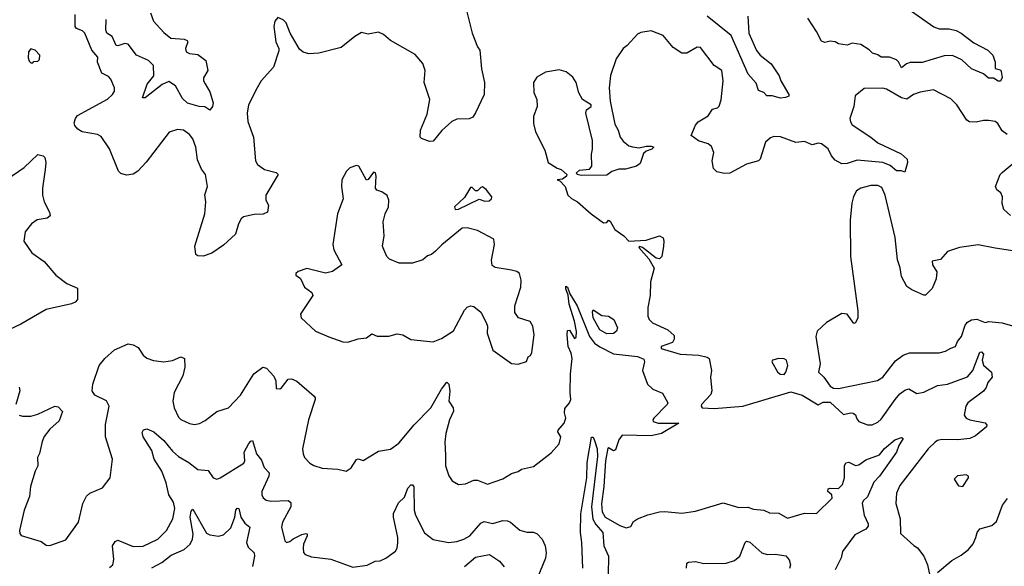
# Model space of a CAD drawing. Extents: x 1954683 to 2060285, y 904798 to 1016299.
# Tile 359 of 472: x 2011239 to 2017018, y 983116 to 986324. Entities that reach past the tile are written whole.
import ezdxf

# ---------------------------------------------------------------- set-up
doc = ezdxf.new("R2010")
doc.units = 0

msp = doc.modelspace()

# ---------------------------------------------------------------- linework, layer by layer
at = {"layer": '0CON10XD'}
for points in [[(2013858.9, 986385), (2013894.8, 986244.8), (2013926.5, 986165), (2013940, 986145), (2013949.4, 986035), (2013967.8, 985955), (2013965.6, 985884.4), (2013915, 985776.7), (2013897.7, 985752.3), (2013877.7, 985742.3), (2013805, 985740), (2013775, 985725.6), (2013717, 985673), (2013665, 985612), (2013645, 985608.8), (2013596.4, 985626.4), (2013590, 985635), (2013590.8, 985675), (2013630.2, 985769.8), (2013646.5, 985855), (2013612.1, 985955), (2013618.5, 986025), (2013605, 986067.5), (2013560.1, 986120.1), (2013415, 986202.5), (2013375, 986237.8), (2013345, 986251.2), (2013285, 986239.4), (2013245, 986248.1), (2013205, 986225.6), (2013125, 986161.1), (2012995, 986127.5), (2012935, 986124.2), (2012903, 986133), (2012881.2, 986151.2), (2012826.7, 986245), (2012802.5, 986305), (2012785, 986322.5), (2012753, 986337), (2012736.7, 986315), (2012731.2, 986285), (2012742, 986195), (2012760, 986155), (2012759.7, 986140.3), (2012728, 986045), (2012655.8, 985965), (2012632.9, 985925), (2012581.4, 985825), (2012573.5, 985775), (2012577.4, 985727.4), (2012610.8, 985635), (2012622, 985495), (2012635, 985473.3), (2012675, 985443.8), (2012745, 985428), (2012756.2, 985415), (2012684.2, 985295), (2012682.5, 985265), (2012699.2, 985235), (2012693.8, 985195), (2012667.4, 985182.6), (2012615, 985180), (2012553, 985167), (2012538.8, 985155), (2012523.8, 985125), (2012506, 985065), (2012435, 985001.2), (2012367, 984953), (2012315, 984936.7), (2012285, 984937.5), (2012273.3, 984945), (2012267.5, 984995), (2012326.4, 985183.6), (2012330.5, 985255), (2012324.5, 985295.5), (2012341.1, 985345), (2012328.5, 985415), (2012305.8, 985445.8), (2012282.3, 985502.3), (2012272.7, 985575), (2012254.5, 985624.5), (2012235, 985650.8), (2012200, 985675), (2012165, 985679.4), (2012115.9, 985664.1), (2011981.3, 985488.7), (2011933.1, 985435), (2011905, 985416.7), (2011865, 985411.1), (2011831.7, 985421.7), (2011819.2, 985435), (2011766.4, 985566.4), (2011717.6, 985637.6), (2011695, 985650.8), (2011605.9, 985665.9), (2011580.9, 985680.9), (2011562.7, 985702.7), (2011558.3, 985718.3), (2011565.5, 985744.5), (2011578.3, 985761.7), (2011755, 985858.1), (2011782.9, 985885), (2011794.3, 985905), (2011795.8, 985925), (2011774.5, 985975), (2011759.9, 985989.9), (2011720, 986010), (2011694.6, 986075), (2011697.1, 986105), (2011661.5, 986145), (2011621.8, 986245), (2011607.8, 986257.8), (2011572, 986272), (2011563.6, 986283.6), (2011563.5, 986355)], [(2012006.7, 986365), (2012024.1, 986315), (2012085, 986247.9), (2012125, 986215.5), (2012205, 986208.8), (2012221.7, 986201.7), (2012226, 986195), (2012211.1, 986155), (2012216, 986135), (2012235, 986125.6), (2012285, 986118.9), (2012332, 986085), (2012343.6, 986026.4), (2012316.7, 985983.3), (2012316.7, 985965), (2012327, 985947), (2012355, 985900), (2012374.2, 985835.8), (2012370, 985815), (2012355, 985793.8), (2012325, 985812.2), (2012292.5, 985815), (2012224, 985835), (2012195, 985861.9), (2012152.5, 985935), (2012115, 985960.6), (2012075.6, 985944.4), (2011975, 985865.8), (2011960, 985865), (2011986.6, 985945), (2012026.5, 985995), (2012024.5, 986055), (2011995.6, 986085), (2011925, 986115.5), (2011875, 986180.4), (2011855, 986184.6), (2011815, 986170), (2011805, 986172.2), (2011781.8, 986225), (2011751.1, 986245), (2011745.2, 986265), (2011745.8, 986325)], [(2015513.4, 986345), (2015518, 986245), (2015562.9, 986142.9), (2015585, 986116.4), (2015649.4, 986065), (2015696, 985995), (2015705.8, 985965), (2015753.8, 985885), (2015752.5, 985875), (2015732.7, 985867.3), (2015705, 985863.1), (2015655, 985877.1), (2015625, 985876.2), (2015605.8, 985895.8), (2015575, 985908.8), (2015561.1, 985951.1), (2015514.7, 986005), (2015415, 986230.4), (2015273.3, 986345)], [(2016472.5, 986375), (2016605, 986282.9), (2016635, 986271.1), (2016695, 986270.6), (2016735, 986260.6), (2016765.4, 986245.4), (2016839.1, 986189.1), (2016921.2, 986145), (2016950, 986115), (2016963.3, 986075), (2016965, 986037.5), (2016995, 986028.8), (2016999.7, 986019.7), (2017005.8, 985984.2), (2016995, 985963.8), (2016982.7, 985962.7), (2016955, 985980), (2016925, 985980.8), (2016895.4, 986005.4), (2016826, 986036), (2016768.1, 986088.1), (2016714.7, 986114.7), (2016665, 986111.3), (2016535, 986073.3), (2016465, 986073.5), (2016444.4, 986065.6), (2016415, 986041.9), (2016397.5, 986077.5), (2016385, 986089.3), (2016345, 986104.6), (2016294.2, 986104.2), (2016275, 986118.5), (2016245, 986126.7), (2016225, 986147.1), (2016175, 986178.2), (2016125, 986186.2), (2016095.6, 986175), (2016045, 986181.4), (2016024.3, 986194.3), (2015995, 986198.1), (2015965, 986190.8), (2015945, 986198.8), (2015916.2, 986255), (2015865, 986332.5)], [(2017035, 985649.2), (2017005, 985672.5), (2016980.8, 985715), (2016965, 985725.7), (2016925, 985732.5), (2016895, 985732.5), (2016852.3, 985722.3), (2016814.1, 985724.1), (2016797.5, 985735), (2016739.2, 985825), (2016705, 985858.8), (2016603, 985913), (2016525, 985899.2), (2016485, 985884.3), (2016445, 985857.3), (2016414.7, 985864.7), (2016326.3, 985916.3), (2016305, 985921.9), (2016195, 985920.8), (2016142.3, 985877.7), (2016134.2, 985815), (2016111.4, 985745), (2016114.3, 985725), (2016125, 985707.5), (2016235.3, 985635.3), (2016275, 985602.2), (2016412.5, 985537.5), (2016447.1, 985505), (2016449.4, 985485), (2016435, 985430), (2016415, 985437.5), (2016385, 985436.7), (2016347.5, 985467.5), (2016305, 985485.5), (2016155, 985499.1), (2016095, 985480.4), (2016065, 985477.9), (2016025, 985498.9), (2016004.2, 985524.2), (2015985, 985565.6), (2015945, 985595.5), (2015925, 985598.5), (2015890, 985590), (2015845, 985609.2), (2015795, 985602.5), (2015705, 985637.1), (2015665, 985639.2), (2015645, 985631.2), (2015616.2, 985605), (2015584.4, 985505.6), (2015575, 985496), (2015505, 985476.2), (2015406.8, 985423.2), (2015375, 985420.4), (2015330.1, 985430.1), (2015310.8, 985450.8), (2015302.3, 985495), (2015312.2, 985545), (2015299.3, 985579.3), (2015280, 985595), (2015222.5, 985612.5), (2015180, 985645), (2015205.5, 985704.5), (2015222, 985725), (2015279.8, 985760.2), (2015305, 985798), (2015335, 985805.8), (2015345, 985816), (2015356.2, 985853.8), (2015367.5, 985965), (2015360.5, 986025), (2015315, 986056), (2015235, 986160.8), (2015215, 986162.9), (2015155, 986127.5), (2015125, 986128.5), (2015075, 986161.1), (2015015, 986231.4), (2014945, 986258), (2014885, 986248.8), (2014865, 986238.8), (2014805, 986173.3), (2014780, 986155), (2014740, 986095), (2014706.4, 985996.4), (2014698, 985925), (2014704, 985845), (2014731.7, 985711.7), (2014752, 985675), (2014763.8, 985635), (2014780.5, 985610.5), (2014813.9, 985583.9), (2014835, 985577.5), (2014875, 985572.5), (2014915, 985582.5), (2014945, 985582.5), (2014960, 985575), (2014950, 985565), (2014915, 985553.3), (2014900.5, 985539.5), (2014880.7, 985479.3), (2014860, 985465), (2014795, 985446.7), (2014755, 985446.7), (2014715, 985432.5), (2014685, 985411.2), (2014535, 985410), (2014510, 985415), (2014507.5, 985425), (2014525, 985440), (2014583.9, 985446.1), (2014597.5, 985465), (2014594.1, 985534.1), (2014600.8, 985565), (2014600.8, 985615), (2014561.1, 985775), (2014565.5, 985794.5), (2014592.5, 985815), (2014592.5, 985825), (2014541.9, 985855), (2014521.4, 985895), (2014505.6, 985955), (2014485, 985986), (2014447, 986017), (2014405, 986030), (2014324.3, 986015.7), (2014274, 985986), (2014255.5, 985955), (2014256.4, 985896.4), (2014273.3, 985855), (2014276.7, 985815), (2014253.6, 985756.4), (2014254.2, 985715), (2014266, 985665), (2014321.7, 985558.3)], [(2011315, 986070), (2011321.7, 986078.3), (2011345, 986080), (2011355, 986090), (2011357.5, 986115), (2011330, 986145), (2011305, 986152.5), (2011291.2, 986135), (2011289.3, 986099.3), (2011295, 986080), (2011305, 986070), (2011315, 986070)], [(2011165, 985387.1), (2011265, 985456), (2011345, 985532), (2011375.9, 985525.9), (2011385.9, 985515.9), (2011392, 985485), (2011388.6, 985445), (2011373.1, 985335), (2011373.2, 985293.2), (2011382.9, 985255), (2011414.4, 985195), (2011417, 985173), (2011400.3, 985159.7), (2011341.3, 985148.7), (2011308.8, 985125), (2011270.9, 985079.1), (2011262.5, 985025), (2011310, 984955), (2011382.9, 984905), (2011450, 984825), (2011515, 984775.8), (2011578.6, 984748.6), (2011577.5, 984682.5), (2011564.5, 984665.5), (2011543, 984657), (2011395, 984622.5), (2011245, 984536.9), (2011175, 984504.2)], [(2014321.7, 985558.3), (2014340, 985485), (2014393, 985453), (2014417.5, 985445), (2014450, 985415), (2014447.5, 985405), (2014425, 985387.5), (2014392.5, 985385), (2014408.3, 985378.3), (2014440, 985345), (2014456.7, 985295), (2014477.5, 985275), (2014512.5, 985255), (2014592.5, 985185), (2014665, 985132), (2014685, 985133.3), (2014695, 985146.7), (2014705, 985141.2), (2014732.7, 985092.7), (2014785.6, 985055), (2014815, 985024.3), (2014915, 985030.2), (2014994.7, 985054.7), (2015015, 985043.3), (2015020.4, 985025), (2015018, 984995), (2015007, 984935), (2014995, 984919.6), (2014975, 984924.6), (2014895, 984987.8), (2014877, 984993), (2014872.3, 984987.7), (2014930.7, 984920.7), (2014963, 984865), (2014941.6, 984785), (2014939, 984705), (2014925.2, 984635), (2014926, 984584), (2014933.8, 984563.8), (2014952.3, 984545), (2015042.8, 984502.8), (2015080.3, 984470.3), (2015081.1, 984448.9), (2015070.5, 984429.5), (2015003.8, 984405), (2015003.8, 984395), (2015115, 984360.5), (2015225, 984354.2), (2015273.5, 984343.5), (2015285.7, 984335), (2015300, 984265), (2015293.5, 984225), (2015300.6, 984145), (2015295, 984124), (2015240.5, 984065), (2015237.8, 984055), (2015244.2, 984045), (2015315, 984041), (2015482.9, 984055), (2015765, 984139.3), (2015830.9, 984120.9), (2015925.6, 984064.4), (2015955, 984079.2), (2015995, 984078.9), (2016075, 984006.8), (2016115, 984016.9), (2016130, 984015), (2016144.2, 984005), (2016151.8, 983981.8), (2016165, 983966), (2016215, 983945.8), (2016243.2, 983946.8), (2016275, 983960.8), (2016295, 983979.2), (2016377.7, 984095), (2016405, 984127.3), (2016435, 984149.4), (2016456.7, 984156.7), (2016505, 984130), (2016545, 984137.3), (2016625, 984176.8), (2016685, 984185.4), (2016801.3, 984228.7), (2016832.9, 984265), (2016875, 984373.3), (2016885, 984374), (2016895, 984360), (2016888.8, 984325), (2016896.1, 984296.1), (2016942.9, 984255), (2016947.1, 984225), (2016921.4, 984195), (2016911.4, 984165), (2016896, 984144), (2016802.9, 984075), (2016792.5, 984055), (2016782.3, 984002.3), (2016793.8, 983985), (2016815, 983974.5), (2016905, 983958.6), (2016916, 983945), (2016913.8, 983935), (2016849.3, 983880.7), (2016815, 983865.9), (2016745, 983857.6), (2016650.7, 983859.3), (2016625.4, 983854.6), (2016611.4, 983845), (2016570.6, 983805), (2016405, 983590.8), (2016385.5, 983545), (2016380.5, 983485), (2016405.7, 983395), (2016408.3, 983308.3), (2016487, 983237), (2016508.8, 983225), (2016546, 983175), (2016568, 983125), (2016580, 983060)], [(2014165, 984302), (2014213, 984317), (2014222.5, 984345), (2014236.4, 984353.6), (2014245, 984370), (2014258.9, 984475), (2014251.1, 984525), (2014235, 984552), (2014166.7, 984575), (2014144.2, 984605), (2014144.2, 984645), (2014180.8, 984755), (2014181.4, 984795), (2014172, 984835), (2014156.7, 984846.7), (2014125.9, 984854.1), (2014028.8, 984868.8), (2014011.4, 984881.4), (2014007.7, 984912.3), (2014026, 985005), (2014022.5, 985035), (2013925, 985087.5), (2013865, 985102.5), (2013835, 985100), (2013717, 985003), (2013680, 984965), (2013655, 984946.2), (2013631.4, 984938.6), (2013605.6, 984914.4), (2013544.4, 984895.6), (2013465.7, 984895.7), (2013408.8, 984918.8), (2013393.8, 984935), (2013376.2, 984975), (2013368.8, 984995), (2013377.5, 985055), (2013371.7, 985138.3), (2013384, 985185), (2013404, 985225), (2013405.8, 985265), (2013395, 985291.2), (2013365, 985313.3), (2013335, 985323.3), (2013327.5, 985335), (2013332, 985405), (2013326.7, 985425), (2013315, 985430), (2013285, 985386.7), (2013275, 985382.5), (2013230, 985465), (2013215, 985467.5), (2013176.4, 985453.6), (2013156.7, 985435), (2013130, 985385), (2013126.7, 985345), (2013138.3, 985271.7), (2013103.8, 985185), (2013077.5, 985005), (2013082.7, 984972.7), (2013130, 984885), (2013075, 984846.7), (2013033, 984837), (2012925, 984863.3), (2012873, 984847), (2012860, 984835), (2012860, 984825), (2012887.5, 984805), (2012910, 984755), (2012953, 984723), (2012960, 984705), (2012892.5, 984605), (2012887.5, 984595), (2012890, 984575), (2012975, 984495.8), (2013053.5, 984463.5), (2013135, 984434.2), (2013165, 984431.2), (2013225, 984450), (2013275, 984456.2), (2013305, 984480), (2013337, 984467), (2013405, 984466.7), (2013455, 984480.8), (2013487.5, 984475), (2013535, 984447.5), (2013665, 984433.5), (2013715, 984453.3), (2013785, 984497.5), (2013850.3, 984619.7), (2013865, 984636), (2013885, 984643.8), (2013905, 984640), (2013945, 984606.7), (2013977, 984547), (2013984.2, 984525), (2013982, 984485), (2014015, 984383.8), (2014126, 984306), (2014165, 984302)], [(2017055, 985174), (2017015, 985210), (2017005.8, 985245), (2017008, 985285), (2016997.3, 985307.3), (2016973.8, 985325), (2016966.2, 985345), (2016993.3, 985415), (2017005, 985426.7), (2017065, 985476)], [(2017105, 984961.1), (2016965, 984983.5), (2016865, 985002.2), (2016755, 984986.9), (2016685, 984964), (2016642.7, 984917.3), (2016595, 984906), (2016596.2, 984885), (2016622.5, 984845), (2016617.9, 984802.1), (2016594.3, 984745.7), (2016555, 984706.7), (2016545, 984706.7), (2016475, 984737.5), (2016445, 984757.5), (2016415, 984816.7), (2016407.5, 984867.5), (2016391.8, 984915), (2016377.5, 985045), (2016317.8, 985295), (2016299.3, 985339.3), (2016275, 985351.5), (2016235, 985350.3), (2016176.5, 985335), (2016150.9, 985319.1), (2016133, 985287), (2016123, 985247), (2016112.8, 985147.2), (2016114.2, 984935), (2016158.8, 984615), (2016158.8, 984575), (2016145, 984544), (2016135, 984540.6), (2016095, 984594.8), (2016065, 984600.5), (2015975, 984547.5), (2015918.6, 984495), (2015912.2, 984465), (2015936.9, 984305), (2015928.3, 984255), (2015959.3, 984225), (2015995, 984173.1), (2016015, 984161.8), (2016045, 984160), (2016274.6, 984205.4), (2016305, 984225.7), (2016379.2, 984320.8), (2016425, 984354.4), (2016461.8, 984368.2), (2016635, 984368.5), (2016672.2, 984377.8), (2016703.1, 984396.9), (2016731.2, 984405), (2016744, 984435), (2016766.4, 984465), (2016788.8, 984531.2), (2016801.9, 984548.1), (2016825, 984561.5), (2016856.6, 984566.6), (2016905, 984546.7), (2016928, 984552), (2017005, 984545.6), (2017106.3, 984516.3)], [(2013795, 985210), (2013815, 985212.5), (2013935, 985270), (2013968.3, 985258.3), (2013995, 985260), (2014008.3, 985271.7), (2014010, 985285), (2013976.4, 985326.4), (2013955, 985342.5), (2013945, 985340), (2013925, 985320), (2013915, 985320), (2013895, 985340), (2013885, 985340), (2013849.3, 985280.7), (2013790, 985225), (2013795, 985210)], [(2013737.9, 983767.9), (2013737.1, 983705), (2013757.3, 983647.3), (2013777.7, 983617.7), (2013815, 983596.2), (2013855, 983599.2), (2013905, 983620.8), (2013925, 983620.8), (2013985, 983598.5), (2014075, 983629.4), (2014125, 983661.4), (2014165, 983672.5), (2014185, 983685.8), (2014255, 983702), (2014358.4, 983781.6), (2014405.6, 983835), (2014414.4, 983875), (2014397.9, 983905), (2014398.5, 983915), (2014435, 983956.2), (2014443.8, 983985), (2014436.5, 984016.5), (2014438.1, 984041.9), (2014466.5, 984075), (2014473.6, 984095), (2014469.1, 984135), (2014471.6, 984245), (2014481.9, 984335), (2014475.8, 984365.8), (2014458.2, 984405), (2014452.3, 984475), (2014455, 984500), (2014465, 984502.5), (2014495, 984453.3), (2014505, 984460), (2014506.2, 984493.8), (2014494.6, 984554.6), (2014464.7, 984655), (2014457.5, 984707.5), (2014443.5, 984745), (2014445, 984760), (2014455, 984753.3), (2014468.1, 984715), (2014510.8, 984645), (2014582.3, 984465), (2014611.8, 984425), (2014643.1, 984403.1), (2014723.8, 984363.8), (2014865, 984347.2), (2014901.2, 984331.2), (2014906.9, 984315), (2014894.3, 984265), (2014924.3, 984185), (2014955.4, 984155.4), (2015012, 984132), (2015043.9, 984076.1), (2015039.2, 984065), (2014960.4, 983985), (2014954.5, 983975), (2014956.9, 983965), (2014986.1, 983956.1), (2015107.5, 983955), (2015005, 983895.9), (2014945, 983882.2), (2014775, 983885.6), (2014755, 983858.6), (2014735, 983800), (2014725, 983793.6), (2014695, 983812), (2014691.7, 983808.3), (2014676.9, 983735), (2014666.8, 983583.2), (2014653.3, 983483.3), (2014657.9, 983435), (2014674.4, 983405), (2014761.4, 983355), (2014798.6, 983341.4), (2014825, 983350), (2014841.8, 983378.2), (2014864.9, 983395.1), (2014925, 983418.1), (2014995, 983434.8), (2015025, 983437.5), (2015125, 983427), (2015205, 983439.1), (2015367.9, 983487.9), (2015459.7, 983460.3), (2015513.2, 983463.2), (2015545, 983450.5), (2015605.6, 983445.6), (2015640, 983430), (2015695, 983426.7), (2015745, 983397.5), (2015845, 983427.1), (2015915, 983426.5), (2016007.2, 983515), (2016005.5, 983535), (2015982.2, 983555), (2015985, 983570), (2015995, 983574.4), (2016045, 983572.5), (2016067.8, 983595), (2016080.7, 983635), (2016080.9, 983705), (2016087.3, 983722.7), (2016105, 983726.2), (2016145, 983706.8), (2016165, 983711.1), (2016205, 983740.6), (2016285, 983770.9), (2016315, 983806.7), (2016375, 983857.5), (2016415, 983871.2), (2016423.3, 983865), (2016398.9, 983825), (2016384.6, 983785), (2016285, 983645.5), (2016251.2, 983608.8), (2016215, 983524.3), (2016190.4, 983499.6), (2016184.5, 983485), (2016194.5, 983415), (2016218.5, 983365), (2016218.1, 983351.9), (2016205, 983334.6), (2016140.3, 983299.7), (2016068, 983202), (2016059.4, 983165), (2016024.7, 983095.3)], [(2014685, 984480.2), (2014643.9, 984503.9), (2014604.7, 984575), (2014600.5, 984609.5), (2014605, 984621.2), (2014655, 984588.7), (2014695, 984583.4), (2014725.7, 984565), (2014747.6, 984515), (2014742.5, 984495), (2014725, 984481.8), (2014685, 984480.2)], [(2011235, 984003.8), (2011256.1, 983996.1), (2011305, 983996), (2011345, 984008), (2011445, 984056.2), (2011465, 984052.5), (2011490, 984025), (2011470.7, 983969.3), (2011415, 983920), (2011383.3, 983876.7), (2011371.3, 983848.7), (2011355, 983777.5), (2011343.1, 983755), (2011345.5, 983704.5), (2011330, 983675), (2011301.5, 983585), (2011295.6, 983525), (2011264.5, 983445), (2011238.1, 983325), (2011239.2, 983309.2), (2011247.5, 983297.5), (2011365, 983261.4), (2011395, 983240), (2011415, 983237.5), (2011508.9, 983271.1), (2011584.3, 983375), (2011609.6, 983485), (2011631.7, 983528.3), (2011651.2, 983545), (2011724.5, 983575.5), (2011770, 983635), (2011784.2, 983745), (2011742, 983875), (2011742.7, 983947.3), (2011763.8, 984055), (2011747.7, 984087.7), (2011679.3, 984119.3), (2011663.8, 984145), (2011667.5, 984185), (2011706.2, 984295), (2011738.8, 984335), (2011794.5, 984385.5), (2011875, 984421.5), (2011905, 984415.6), (2011935, 984400.8), (2011964.4, 984354.4), (2011985, 984338), (2012025, 984324.2), (2012084.4, 984315.6), (2012135, 984324.4), (2012185, 984344.3), (2012205.5, 984335.5), (2012207.1, 984285), (2012197, 984233), (2012146.2, 984135), (2012137.3, 984085), (2012145.6, 984045), (2012170.2, 983990.2), (2012185, 983977.1), (2012235, 983953.1), (2012265, 983948.1), (2012295, 983954.3), (2012328, 983972), (2012395, 984024), (2012465, 984045.7), (2012535, 984120.6), (2012613.9, 984246.1), (2012665, 984284.2), (2012688.3, 984278.3), (2012731.4, 984231.4), (2012742, 984205), (2012745, 984160), (2012765, 984157.5), (2012775, 984163.3), (2012815, 984213.3), (2012835, 984216.2), (2012865, 984202), (2012966.7, 984115), (2012973.8, 984105), (2012972.5, 984095), (2012933.7, 983976.3), (2012899.2, 983805), (2012902, 983775), (2012911.2, 983755), (2012940.9, 983720.9), (2012965, 983707.5), (2013015, 983692.5), (2013106.1, 983686.1), (2013155, 983673.3), (2013185, 983693.8), (2013215, 983742), (2013226.2, 983746.2), (2013255, 983736.7), (2013345, 983790.8), (2013415, 983802.5), (2013465, 983838), (2013555, 983945.6), (2013652.5, 984045), (2013715, 984156), (2013745.6, 984195.6), (2013757.5, 984185), (2013764.2, 984144.2), (2013756.9, 984085), (2013782.5, 984045), (2013785.8, 984025.8), (2013761.9, 983975), (2013740.8, 983895), (2013733.8, 983845), (2013737.9, 983767.9)], [(2015725, 984240.6), (2015735.5, 984254.5), (2015746.5, 984295), (2015739.2, 984325), (2015725, 984333.1), (2015695, 984336.2), (2015656.7, 984325), (2015653.8, 984315), (2015687.6, 984257.6), (2015703.2, 984243.2), (2015725, 984240.6)], [(2011235, 984167.5), (2011238.8, 984145), (2011216.7, 984065)], [(2011765, 983107.8), (2011785.3, 983124.7), (2011791.8, 983155), (2011783.6, 983235), (2011798.8, 983261.2), (2011815, 983270), (2011905, 983232.5), (2011964.4, 983234.4), (2012049.2, 983275), (2012100.6, 983325), (2012137.1, 983395), (2012148.7, 983455), (2012141.9, 983491.9), (2012113.8, 983535), (2012098.6, 983605), (2012072.2, 983675), (2012027.6, 983745), (2012015.2, 983795.2), (2011963.8, 983875), (2011958.3, 983901.7), (2011965, 983917.5), (2011985, 983922.7), (2012025.3, 983905.3), (2012085.4, 983855), (2012135, 983792.3), (2012170.5, 983760.5), (2012231.4, 983725), (2012285, 983683.1), (2012345, 983678.6), (2012375, 983635.8), (2012395, 983627.5), (2012415, 983634.2), (2012555, 983721.4), (2012559.6, 983735), (2012556.2, 983785), (2012583.5, 983836.5)], [(2012583.5, 983836.5), (2012595, 983851.2), (2012605, 983853.3), (2012628.8, 983775), (2012657.8, 983737.8), (2012674, 983695), (2012703.8, 983665), (2012700.7, 983645), (2012660.9, 983555), (2012660, 983535), (2012667.4, 983517.4), (2012684.6, 983504.6), (2012715, 983497.9), (2012815, 983502.2), (2012830.9, 983490.9), (2012831.1, 983465), (2012782.2, 983375), (2012775.8, 983345.8), (2012795.8, 983265), (2012805, 983255.8), (2012825, 983261.3), (2012843.1, 983276.9), (2012895, 983302.3), (2012918.9, 983308.9), (2012925.5, 983305.5), (2012926.2, 983295), (2012905.5, 983245), (2012902.9, 983222.9), (2012905, 983197.5), (2012915, 983186), (2012951.9, 983171.9), (2013065, 983157.5), (2013195, 983111.4), (2013277.9, 983122.1), (2013325, 983145.7), (2013355, 983148), (2013387.4, 983162.6), (2013443.8, 983205), (2013455, 983222.5), (2013458.1, 983255), (2013458.9, 983285), (2013431.9, 983405), (2013433.1, 983425), (2013461.3, 983488.7), (2013498.3, 983521.7), (2013516.9, 983575), (2013535, 983594), (2013545, 983593.8), (2013552.5, 983582.5), (2013554.6, 983445), (2013561.8, 983415), (2013615, 983311.4), (2013665, 983273.3), (2013755, 983255.7), (2013805, 983262.2), (2013845.8, 983275.8), (2013880.6, 983295), (2013945, 983368.9), (2013965, 983379.2), (2014015, 983367.3), (2014075, 983384.5), (2014102.8, 983382.8), (2014120, 983375), (2014175, 983328), (2014215, 983316.2), (2014255, 983316.2), (2014275.6, 983305.6), (2014304.5, 983274.5), (2014322.9, 983235), (2014329.7, 983195), (2014325, 983164.5), (2014275.5, 983045)], [(2014543.6, 983105), (2014538.2, 983255), (2014530, 983315), (2014533.3, 983423.2), (2014567.6, 983635), (2014569.9, 983725), (2014595, 983874), (2014605, 983874.3), (2014613.1, 983855), (2014627.7, 983805), (2014631.1, 983761.1), (2014594.3, 983465.7), (2014603, 983393), (2014620.9, 983360.9), (2014662.2, 983315), (2014667.8, 983235), (2014693.8, 983175), (2014693.1, 983065)], [(2016775, 983583.3), (2016807.5, 983635), (2016807.5, 983645), (2016795, 983652.5), (2016743, 983647), (2016723, 983627), (2016748.3, 983588.3), (2016775, 983583.3)], [(2016625, 983078.8), (2016709.4, 983150.6), (2016765, 983181.9), (2016808.6, 983215), (2016835, 983248), (2016850, 983285), (2016859.4, 983315), (2016875, 983335.7), (2016945, 983355.7), (2016971.7, 983378.3), (2017007.3, 983475), (2017036.6, 983513.4)], [(2012015, 983106.1), (2012072.3, 983137.7), (2012128.4, 983181.6), (2012203.9, 983215), (2012240.3, 983245), (2012253.9, 983275), (2012257, 983305), (2012238.6, 983405), (2012245, 983440), (2012255, 983451.2), (2012335, 983309.6), (2012355, 983300), (2012405, 983292.9), (2012435, 983301.2), (2012477.9, 983342.1), (2012502, 983405), (2012507.9, 983445), (2012515, 983457.1), (2012525, 983455.8), (2012536.2, 983405), (2012559.7, 983369.7), (2012590.5, 983345), (2012569.6, 983255), (2012578.8, 983228.8), (2012614.3, 983195), (2012616.9, 983175), (2012604.6, 983115)], [(2015152.5, 983105), (2015154.2, 983135), (2015165, 983140.8), (2015205, 983143.8), (2015255, 983131.4), (2015385, 983134.6), (2015435, 983150), (2015465.3, 983174.7), (2015496.7, 983255), (2015505, 983263.3), (2015525, 983257.5), (2015594.2, 983195), (2015625.5, 983184.5), (2015675, 983186.5), (2015735, 983176.5), (2015755, 983153.5), (2015762.2, 983125), (2015758, 983102)], [(2013850.4, 983115), (2013915, 983169.4), (2013995.7, 983185.7), (2014055, 983146), (2014083.3, 983113.3)]]:
    msp.add_lwpolyline(points, dxfattribs=at)

doc.saveas('drawing.dxf')
